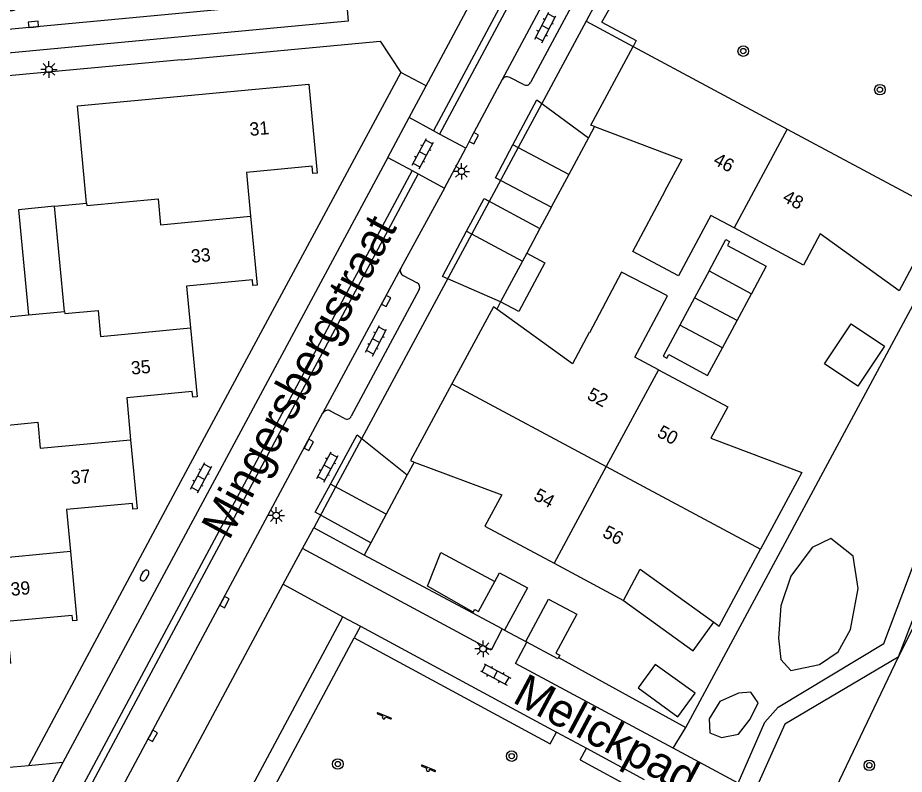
# Model space of a CAD drawing. Extents: x 124000 to 128010, y 398999 to 403000.
# Drawn here: x 127144.9 to 127211.9, y 400379.6 to 400436.8 of the extents above; entities that cross this region are included whole.
import ezdxf

# ---------------------------------------------------------------- set-up
doc = ezdxf.new("R2010")
doc.units = 0
for name, color, linetype in [('gg-afsc-faunaraster', 7, 'Continuous'), ('gg-afsc-hekwerk', 7, 'Continuous'), ('gg-afsc-muur', 7, 'Continuous'), ('gg-anno-huisnummerreeks BGT', 7, 'Continuous'), ('gg-anno-openbare ruimte label', 7, 'Continuous'), ('gg-bbg-bijgebouw', 7, 'Continuous'), ('gg-bbg-gedigitaliseerde bijgebouw', 7, 'Continuous'), ('gg-bbg-hoofdgebouw', 7, 'Continuous'), ('gg-bbg-luifel en loopbrug', 7, 'Continuous'), ('gg-bbg-tussenscheiding', 7, 'Continuous'), ('gg-knt-verharding', 7, 'Continuous'), ('gg-knt-verharding nz', 7, 'Continuous'), ('gt-grn-groengrens', 7, 'Continuous'), ('gt-grn-vlakafsluiter', 7, 'Continuous'), ('gt-grn-weggrens', 7, 'Continuous'), ('gt-symb-boom', 7, 'Continuous'), ('gt-symb-brandkraan', 7, 'Continuous'), ('gt-symb-klinker verharding', 7, 'Continuous'), ('gt-symb-kolk', 7, 'Continuous'), ('gt-symb-lichtmast', 7, 'Continuous'), ('gt-symb-speelvoorziening', 7, 'Continuous')]:
    doc.layers.add(name, color=color, linetype=linetype)

# ---------------------------------------------------------------- blocks, each defined once
blk = doc.blocks.new('gt0-LMAST')
at = {"layer": 'gt-symb-lichtmast'}
for p, q in [((-0.182, 0.173), (-0.447, 0.438)), ((-0.005, 0.246), (-0.005, 0.621)), ((0.172, 0.173), (0.437, 0.438)), ((-0.255, -0.004), (-0.63, -0.004)), ((-0.182, -0.181), (-0.447, -0.446)), ((-0.005, -0.254), (-0.005, -0.629)), ((0.437, -0.446), (0.172, -0.181)), ((0.245, -0.004), (0.62, -0.004))]:
    blk.add_line(p, q, dxfattribs=at)
blk.add_circle((-0.005, -0.004), 0.25, dxfattribs=at)
blk = doc.blocks.new('gt0-KOLK')
at = {"layer": 'gt-symb-kolk'}
blk.add_lwpolyline([(0, 0), (0.375, 0), (0.375, 0.4), (-0.375, 0.4), (-0.375, 0), (0, 0)], dxfattribs=at)
blk = doc.blocks.new('gt0-BOOM')
at = {"layer": 'gt-symb-boom'}
for radius in [0.4, 0.2]:
    blk.add_circle((0, 0), radius, dxfattribs=at)
blk = doc.blocks.new('gt0-KL1')
at = {"layer": 'gt-symb-klinker verharding'}
for p, q in [((-1.15, 0.3), (1.15, 0.3)), ((-1, -0.3), (-1, 0.3)), ((-0.5, 0.3), (-0.5, 0.45)), ((0, -0.3), (0, 0.3)), ((0.5, 0.3), (0.5, 0.45)), ((1, -0.3), (1, 0.3)), ((-1.15, -0.3), (1.15, -0.3)), ((-0.5, -0.45), (-0.5, -0.3)), ((0.5, -0.45), (0.5, -0.3))]:
    blk.add_line(p, q, dxfattribs=at)
blk = doc.blocks.new('gt0-SV')
at = {"layer": 'gt-symb-speelvoorziening'}
for p, q in [((-0.477, 0.255), (-0.08, 0.096)), ((0.542, -0.076), (-0.449, 0.324)), ((0.125, 0.014), (0.515, -0.143))]:
    blk.add_line(p, q, dxfattribs=at)
for centre, radius, start, end in [((-0.466, 0.291), 0.0369, 63.6251, 252.66016), ((-0.002, -0.005), 0.128, 127.68665, 8.59861), ((0.531, -0.111), 0.0363, 243.50852, 72.54358)]:
    blk.add_arc(centre, radius, start, end, dxfattribs=at)
blk = doc.blocks.new('gt0-BR')
at = {"layer": 'gt-symb-brandkraan'}
for centre, radius, start, end in [((-0.244, 0), 0.206, 107.56694, 252.43307), ((0.599, -2.664), 3, 106.89205, 107.56694), ((0, -0.691), 0.938, 73.10799, 106.89205), ((-0.599, -2.664), 3, 72.43309, 73.10799), ((0.244, 0), 0.206, 287.56695, 72.43309), ((0.599, 2.664), 3, 252.43307, 253.10797), ((0, 0.691), 0.938, 253.10797, 286.89206), ((-0.599, 2.664), 3, 286.89206, 287.56695)]:
    blk.add_arc(centre, radius, start, end, dxfattribs=at)

msp = doc.modelspace()

# ---------------------------------------------------------------- linework, layer by layer
at = {"layer": 'gg-afsc-faunaraster'}
for p, q in [((127194.471, 400381.577), (127195.417, 400383.153)), ((127199.389, 400378.939), (127194.471, 400381.577))]:
    msp.add_line(p, q, dxfattribs=at)
at = {"layer": 'gg-afsc-hekwerk'}
for p, q in [((127195.417, 400383.153), (127215.952, 400421.32)), ((127179.3, 400391.798), (127171.095, 400396.182)), ((127185.788, 400388.434), (127195.417, 400383.153))]:
    msp.add_line(p, q, dxfattribs=at)
at = {"layer": 'gg-afsc-muur'}
for p, q in [((127157.237, 400433.618), (127136.788, 400431.742)), ((127188.513, 400428.579), (127188.065, 400427.742)), ((127185.246, 400422.481), (127185.24, 400422.47)), ((127184.388, 400420.878), (127184.386, 400420.875)), ((127181.413, 400415.325), (127181.115, 400414.769)), ((127174.874, 400403.219), (127174.349, 400402.241)), ((127171.587, 400397.098), (127171.095, 400396.182))]:
    msp.add_line(p, q, dxfattribs=at)
at = {"layer": 'gg-bbg-bijgebouw'}
for p, q in [((127197.179, 400417.668), (127196.084, 400415.635)), ((127196.084, 400415.635), (127194.974, 400413.574)), ((127199.296, 400413.913), (127200.389, 400415.948)), ((127198.189, 400411.852), (127199.296, 400413.913)), ((127179.3, 400391.798), (127179.34, 400391.871)), ((127181.533, 400390.598), (127179.3, 400391.798)), ((127181.533, 400390.598), (127181.715, 400390.5)), ((127183.395, 400389.596), (127183.311, 400389.641))]:
    msp.add_line(p, q, dxfattribs=at)
for points in [[(127197.179, 400417.668), (127198.454, 400420.037), (127198.727, 400419.89), (127198.571, 400419.6), (127201.504, 400418.023), (127200.389, 400415.948)], [(127194.974, 400413.574), (127193.706, 400411.218), (127193.988, 400411.066), (127194.14, 400411.348), (127197.072, 400409.773), (127198.189, 400411.852)], [(127180.963, 400394.189), (127181.318, 400394.85), (127183.444, 400393.707), (127181.715, 400390.5)], [(127179.34, 400391.871), (127179.453, 400392.077), (127179.743, 400391.92), (127180.963, 400394.189)], [(127183.311, 400389.641), (127185.033, 400392.854), (127187.165, 400391.711), (127185.595, 400388.774), (127185.888, 400388.616), (127185.788, 400388.434)], [(127185.788, 400388.434), (127185.735, 400388.337), (127183.395, 400389.596)]]:
    msp.add_lwpolyline(points, dxfattribs=at)
at = {"layer": 'gg-bbg-gedigitaliseerde bijgebouw'}
msp.add_lwpolyline([(127191.814, 400386.136), (127194.828, 400383.954), (127196.119, 400385.737), (127193.104, 400387.919), (127191.814, 400386.136)], dxfattribs=at)
at = {"layer": 'gg-bbg-hoofdgebouw'}
for p, q in [((127191.426, 400434.646), (127203.093, 400428.387)), ((127203.093, 400428.387), (127214.576, 400422.228)), ((127147.673, 400422.553), (127150.089, 400422.78)), ((127148.424, 400414.596), (127147.673, 400422.553)), ((127199.09, 400420.919), (127197.316, 400421.871)), ((127145.686, 400414.338), (127148.424, 400414.596)), ((127193.347, 400410.198), (127191.566, 400411.154)), ((127185.465, 400395.558), (127190.705, 400392.744))]:
    msp.add_line(p, q, dxfattribs=at)
for points in [[(127188.513, 400428.579), (127188.232, 400428.684), (127191.426, 400434.646)], [(127150.089, 400422.78), (127149.395, 400430.14), (127166.89, 400431.787), (127167.524, 400425.052), (127167.205, 400425.022), (127167.152, 400425.579), (127162.179, 400425.104), (127162.492, 400421.816)], [(127188.513, 400428.579), (127195.13, 400426.095), (127193.844, 400423.733), (127193.854, 400423.728)], [(127197.316, 400421.871), (127194.862, 400417.296), (127191.406, 400419.148), (127193.854, 400423.728)], [(127162.492, 400421.816), (127162.989, 400416.6), (127162.671, 400416.569), (127162.63, 400416.997), (127157.657, 400416.527), (127157.956, 400413.358)], [(127214.686, 400422.001), (127211.552, 400416.163), (127205.586, 400420.485), (127204.333, 400418.107), (127199.09, 400420.919)], [(127191.566, 400411.154), (127194.047, 400415.775), (127190.567, 400417.586), (127188.139, 400412.994)], [(127181.115, 400414.769), (127180.872, 400414.945), (127177.729, 400409.128)], [(127143.138, 400413.937), (127143.123, 400414.097), (127145.686, 400414.338)], [(127188.139, 400412.994), (127188.116, 400413.006), (127186.847, 400410.635), (127181.115, 400414.769)], [(127157.956, 400413.358), (127158.448, 400408.141), (127158.129, 400408.111), (127158.087, 400408.547), (127153.122, 400408.079), (127153.42, 400404.908)], [(127193.347, 400410.198), (127198.589, 400407.383), (127197.314, 400405.016), (127204.21, 400402.423), (127201.079, 400396.625)], [(127177.729, 400409.128), (127174.593, 400403.324), (127174.874, 400403.219)], [(127153.42, 400404.908), (127153.91, 400399.691), (127153.593, 400399.661), (127153.554, 400400.08), (127148.58, 400399.62), (127148.874, 400396.452)], [(127174.874, 400403.219), (127181.494, 400400.743), (127180.223, 400398.373), (127185.465, 400395.558)], [(127148.874, 400396.452), (127149.358, 400391.234), (127149.038, 400391.204), (127148.999, 400391.624), (127144.028, 400391.151), (127144.33, 400387.995)], [(127197.539, 400391.099), (127197.938, 400390.81), (127201.079, 400396.625)], [(127190.705, 400392.744), (127191.978, 400395.124), (127197.539, 400391.099)]]:
    msp.add_lwpolyline(points, dxfattribs=at)
at = {"layer": 'gg-bbg-luifel en loopbrug'}
for p, q in [((127188.065, 400427.742), (127186.57, 400424.951)), ((127186.57, 400424.951), (127182.345, 400427.207)), ((127186.57, 400424.951), (127185.246, 400422.481)), ((127184.386, 400420.875), (127183.39, 400419.015)), ((127178.841, 400420.667), (127183.066, 400418.411)), ((127183.39, 400419.015), (127183.066, 400418.411)), ((127183.066, 400418.411), (127181.413, 400415.325)), ((127174.349, 400402.241), (127172.754, 400399.27)), ((127172.754, 400399.27), (127168.533, 400401.537)), ((127172.754, 400399.27), (127171.587, 400397.098))]:
    msp.add_line(p, q, dxfattribs=at)
for points in [[(127182.345, 400427.207), (127184.145, 400430.597), (127188.065, 400427.742)], [(127185.246, 400422.481), (127181.016, 400424.702), (127182.345, 400427.207)], [(127178.841, 400420.667), (127180.162, 400423.135), (127184.386, 400420.875)], [(127147.673, 400422.553), (127144.927, 400422.291), (127145.686, 400414.338)], [(127181.413, 400415.325), (127177.008, 400417.244), (127178.841, 400420.667)], [(127183.39, 400419.015), (127184.767, 400418.278), (127182.79, 400414.588), (127181.413, 400415.325)], [(127207.921, 400413.67), (127210.451, 400411.988), (127208.438, 400408.959), (127205.908, 400410.642), (127207.921, 400413.67)], [(127168.533, 400401.537), (127170.56, 400405.283), (127174.349, 400402.241)], [(127171.587, 400397.098), (127167.387, 400399.42), (127168.533, 400401.537)], [(127179.34, 400391.871), (127175.887, 400393.835), (127176.887, 400396.38), (127180.963, 400394.189)], [(127190.705, 400392.744), (127195.971, 400388.932), (127197.539, 400391.099)]]:
    msp.add_lwpolyline(points, dxfattribs=at)
at = {"layer": 'gg-bbg-tussenscheiding'}
for p, q in [((127203.093, 400428.387), (127199.09, 400420.919)), ((127197.179, 400417.668), (127200.389, 400415.948)), ((127199.296, 400413.913), (127196.084, 400415.635)), ((127198.189, 400411.852), (127194.974, 400413.574)), ((127193.347, 400410.198), (127189.405, 400402.876)), ((127177.729, 400409.128), (127189.405, 400402.876)), ((127189.405, 400402.876), (127185.465, 400395.558)), ((127189.405, 400402.876), (127201.079, 400396.625))]:
    msp.add_line(p, q, dxfattribs=at)
for points in [[(127150.089, 400422.78), (127150.104, 400422.621), (127155.504, 400423.128), (127155.689, 400421.157), (127162.492, 400421.816)], [(127148.424, 400414.596), (127148.439, 400414.437), (127150.953, 400414.674), (127151.138, 400412.712), (127157.956, 400413.358)], [(127143.873, 400406.15), (127143.888, 400405.991), (127146.391, 400406.227), (127146.577, 400404.256), (127153.42, 400404.908)], [(127148.874, 400396.452), (127142.056, 400395.803), (127141.87, 400397.774), (127138.134, 400397.422), (127138.119, 400397.581)]]:
    msp.add_lwpolyline(points, dxfattribs=at)
at = {"layer": 'gg-knt-verharding'}
for p, q in [((127187.713, 400443.68), (127181.526, 400432.138)), ((127189.141, 400442.089), (127183.669, 400431.914)), ((127175.773, 400431.656), (127179.862, 400439.27)), ((127189.372, 400439.339), (127187.873, 400436.552)), ((127187.873, 400436.552), (127182.735, 400426.999)), ((127187.873, 400436.552), (127191.426, 400434.646)), ((127183.15, 400431.761), (127182.096, 400432.302)), ((127174.488, 400429.262), (127175.773, 400431.656)), ((127172.874, 400426.256), (127174.488, 400429.262)), ((127176.324, 400428.266), (127174.488, 400429.262)), ((127176.781, 400428.019), (127176.324, 400428.266)), ((127178.769, 400426.941), (127176.781, 400428.019)), ((127177.153, 400423.937), (127178.769, 400426.941)), ((127182.735, 400426.999), (127179.221, 400420.464)), ((127172.874, 400426.256), (127148.299, 400380.49)), ((127172.874, 400426.256), (127174.713, 400425.259)), ((127174.713, 400425.259), (127175.17, 400425.012)), ((127175.17, 400425.012), (127177.153, 400423.937)), ((127177.153, 400423.937), (127173.853, 400417.869)), ((127179.221, 400420.464), (127168.927, 400401.325)), ((127173.853, 400417.869), (127167.969, 400406.925)), ((127174.027, 400417.318), (127175.106, 400416.76)), ((127175.252, 400416.264), (127170.112, 400406.677)), ((127149.61, 400372.729), (127167.969, 400406.925)), ((127169.607, 400406.517), (127168.553, 400407.074)), ((127168.927, 400401.325), (127167.272, 400398.247)), ((127166.43, 400396.689), (127167.272, 400398.247)), ((127160.961, 400375.634), (127169.485, 400391.512)), ((127169.485, 400391.512), (127170.798, 400390.803)), ((127170.798, 400390.803), (127185.641, 400382.795)), ((127185.641, 400382.795), (127187.911, 400381.571)), ((127187.911, 400381.571), (127192.272, 400379.218)), ((127145.692, 400380.251), (127136.397, 400379.399)), ((127148.299, 400380.49), (127146.288, 400376.744))]:
    msp.add_line(p, q, dxfattribs=at)
for points in [[(127210.932, 400492.738), (127188.369, 400450.752), (127176.324, 400428.266)], [(127211.396, 400492.488), (127188.861, 400450.566), (127176.781, 400428.019)], [(127169.727, 400438.336), (127169.885, 400436.565), (127138.236, 400433.576), (127138.035, 400435.35)], [(127157.237, 400433.618), (127172.295, 400435.042), (127173.862, 400432.682)], [(127173.862, 400432.682), (127157.57, 400402.436), (127145.692, 400380.251)], [(127181.526, 400432.138), (127179.206, 400427.796), (127178.769, 400426.941)], [(127174.713, 400425.259), (127147.21, 400373.924), (127146.369, 400372.285)], [(127175.17, 400425.012), (127151.13, 400380.14), (127146.98, 400372.344)], [(127181.533, 400390.598), (127180.695, 400388.985), (127166.43, 400396.689)], [(127194.471, 400381.577), (127182.541, 400387.977), (127183.395, 400389.596)]]:
    msp.add_lwpolyline(points, dxfattribs=at)
for centre, radius, start, end in [((127181.896, 400431.926), 0.426, 61.92562, 150.17747), ((127183.341, 400432.071), 0.364, 238.39382, 334.45697), ((127174.234, 400417.686), 0.422, 154.34552, 240.70561), ((127174.923, 400416.437), 0.371, 332.26846, 60.53564), ((127168.335, 400406.709), 0.425, 59.12886, 149.49698), ((127169.793, 400406.807), 0.345, 237.34556, 337.81414)]:
    msp.add_arc(centre, radius, start, end, dxfattribs=at)
at = {"layer": 'gg-knt-verharding nz'}
for p, q in [((127169.727, 400438.336), (127138.035, 400435.35)), ((127164.97, 400393.982), (127169.485, 400391.512))]:
    msp.add_line(p, q, dxfattribs=at)
msp.add_lwpolyline([(127160.961, 400375.634), (127156.402, 400378.034), (127164.97, 400393.982)], dxfattribs=at)
at = {"layer": 'gt-grn-groengrens'}
for p, q in [((127171.095, 400396.182), (127167.272, 400398.247)), ((127170.798, 400390.803), (127170.326, 400389.922)), ((127160.495, 400371.545), (127170.326, 400389.922)), ((127170.326, 400389.922), (127185.166, 400381.915)), ((127211.486, 400388.463), (127205.401, 400375.714)), ((127185.166, 400381.915), (127185.641, 400382.795)), ((127187.436, 400380.69), (127187.911, 400381.571)), ((127187.436, 400380.69), (127191.789, 400378.342))]:
    msp.add_line(p, q, dxfattribs=at)
for points in [[(127260.516, 400486.769), (127254.617, 400474.249), (127211.486, 400388.463)], [(127199.389, 400378.939), (127201.41, 400383.542), (127202.404, 400384.678), (127210.397, 400389.504), (127215.296, 400402.455), (127223.054, 400419.269), (127227.729, 400433.329), (127232.027, 400446.693), (127239.105, 400456.106), (127251.614, 400475.625)], [(127252.956, 400474.939), (127240.364, 400455.286), (127233.468, 400446.232), (127229.157, 400432.868), (127224.416, 400418.641), (127216.658, 400401.827), (127211.486, 400388.463)], [(127189.065, 400436.48), (127190.37, 400438.802), (127189.372, 400439.339)], [(127189.065, 400436.48), (127191.662, 400435.087), (127191.426, 400434.646)], [(127202.426, 400389.89), (127202.615, 400388.289), (127203.368, 400387.442), (127205.533, 400387.913), (127206.945, 400388.854), (127207.886, 400390.549), (127208.451, 400393.657), (127208.075, 400396.105), (127206.38, 400397.423), (127204.968, 400396.764), (127203.368, 400394.598), (127202.615, 400392.338), (127202.426, 400389.89)], [(127211.486, 400388.463), (127202.901, 400383.4), (127200.629, 400378.273)], [(127197.196, 400383.788), (127197.234, 400382.742), (127198.132, 400382.396), (127199.404, 400382.641), (127200.284, 400383.774), (127200.907, 400385.006), (127200.335, 400385.816), (127199.418, 400385.728), (127197.997, 400385.099), (127197.196, 400383.788)]]:
    msp.add_lwpolyline(points, dxfattribs=at)
at = {"layer": 'gt-grn-vlakafsluiter'}
for p, q in [((127185.24, 400422.47), (127184.388, 400420.878)), ((127181.715, 400390.5), (127183.311, 400389.641))]:
    msp.add_line(p, q, dxfattribs=at)
at = {"layer": 'gt-grn-weggrens'}
for p, q in [((127175.773, 400431.656), (127173.862, 400432.682)), ((127164.97, 400393.982), (127166.43, 400396.689)), ((127148.299, 400380.49), (127145.692, 400380.251))]:
    msp.add_line(p, q, dxfattribs=at)

# ---------------------------------------------------------------- block references
at = {"layer": 'gt-symb-boom'}
for p in [(127199.768, 400434.291), (127210.107, 400431.373), (127182.248, 400380.981), (127169.093, 400380.381), (127209.305, 400380.286)]:
    msp.add_blockref('gt0-BOOM', p, dxfattribs=at)
at = {"layer": 'gt-symb-brandkraan', "rotation": -122.13289585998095}
msp.add_blockref('gt0-BR', (127154.474, 400394.635), dxfattribs=at)
at = {"layer": 'gt-symb-klinker verharding'}
for p, rotation in [((127184.789, 400436.082), 62.2307873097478), ((127175.528, 400426.536), 61.84665349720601), ((127171.987, 400412.392), 62.2307873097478), ((127168.312, 400402.844), 61.76909817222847), ((127158.753, 400402.036), 61.7186389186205), ((127181.03, 400387.153), -28.61503162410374)]:
    msp.add_blockref('gt0-KL1', p, dxfattribs=dict(at, rotation=rotation))
at = {"layer": 'gt-symb-kolk'}
for p, rotation in [((127146.081, 400436.108), 5.382187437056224), ((127179.206, 400427.796), -118.10282356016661), ((127172.576, 400415.487), -118.18039481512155), ((127166.724, 400404.605), -118.2309018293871), ((127160.349, 400392.722), -118.2309018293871), ((127154.911, 400382.61), -118.28136108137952)]:
    msp.add_blockref('gt0-KOLK', p, dxfattribs=dict(at, rotation=rotation))
at = {"layer": 'gt-symb-lichtmast'}
for p in [(127147.249, 400432.905), (127178.448, 400425.202), (127164.439, 400399.176), (127180.083, 400389.1)]:
    msp.add_blockref('gt0-LMAST', p, dxfattribs=at)
at = {"layer": 'gt-symb-speelvoorziening'}
for p in [(127172.577, 400383.935), (127175.916, 400379.967)]:
    msp.add_blockref('gt0-SV', p, dxfattribs=at)

# ---------------------------------------------------------------- texts
at = {"layer": 'gg-anno-huisnummerreeks BGT'}
for s, rotation, p in [('31', 5.4, (127162.461, 400427.876)), ('46', 331.8, (127197.42, 400425.785)), ('48', 331.8, (127202.665, 400422.972)), ('33', 5.5, (127158.032, 400418.276)), ('35', 5.4, (127153.492, 400409.821)), ('52', 331.8, (127187.872, 400408.028)), ('50', 331.8, (127193.169, 400405.184)), ('37', 5.4, (127148.939, 400401.542)), ('54', 331.8, (127183.831, 400400.407)), ('56', 331.8, (127189.04, 400397.609)), ('39', 5.3, (127144.387, 400393.096))]:
    msp.add_text(s, height=1, rotation=rotation, dxfattribs=at).set_placement(p)
at = {"layer": 'gg-anno-openbare ruimte label'}
for s, rotation, p in [('Meedhuizenstraat', 5.4, (127121.922, 400435.207)), ('Mingersbergstraat', 61.8, (127160.865, 400397.225)), ('Melickpad', 331.9, (127182.211, 400385.095))]:
    msp.add_text(s, height=2.5, rotation=rotation, dxfattribs=at).set_placement(p)

doc.saveas('drawing.dxf')
